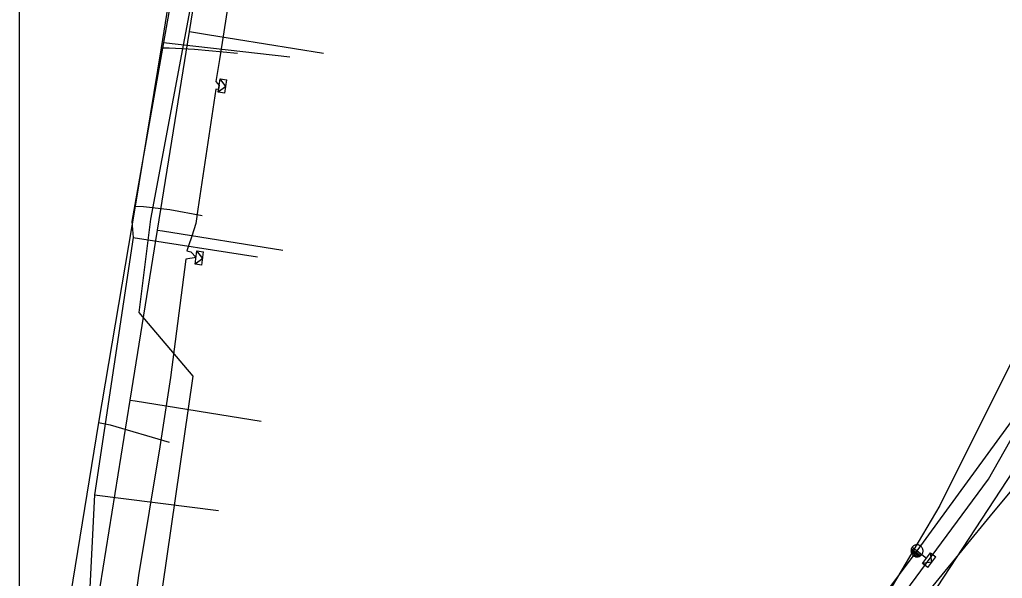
# Model space of a CAD drawing. Extents: x -596024 to -594475, y -1163820 to -1161957.
# Drawn here: x -596024.4 to -595973.2, y -1162981.4 to -1162952.3 of the extents above; entities that cross this region are included whole.
import ezdxf

# ---------------------------------------------------------------- set-up
doc = ezdxf.new("R2010")
doc.units = 0
for name, color, linetype in [('13', 7, 'Continuous'), ('31', 7, 'Continuous'), ('Vrstva 13', 7, 'Continuous'), ('Vrstva 16', 7, 'Continuous'), ('Vrstva 25', 7, 'Continuous'), ('Vrstva 42', 7, 'Continuous'), ('Vrstva 43', 7, 'Continuous'), ('Vrstva 51', 7, 'Continuous'), ('Vrstva 55', 7, 'Continuous'), ('Vrstva 63', 7, 'Continuous'), ('Vrstva 9', 7, 'Continuous')]:
    doc.layers.add(name, color=color, linetype=linetype)

# ---------------------------------------------------------------- blocks, each defined once
blk = doc.blocks.new('NN630')
at = {"layer": '31'}
for points in [[(-0.003, -0.7), (-0.703, 0)], [(-0.703, -0.7), (-0.703, 0), (0.697, 0), (0.697, -0.7)], [(-0.003, -0.7), (0.697, 0)], [(-0.703, -0.7), (0.697, -0.7)]]:
    blk.add_lwpolyline(points, dxfattribs=at)
blk = doc.blocks.new('NN440')
at = {"layer": '13'}
for points in [[(-0.631, 0), (0.629, 0)], [(0.631, -0.004), (0.627, 0.062), (0.617, 0.127), (0.6, 0.191), (0.577, 0.252), (0.547, 0.311), (0.511, 0.366), (0.469, 0.417), (0.423, 0.464), (0.371, 0.505), (0.316, 0.542), (0.257, 0.571), (0.196, 0.595), (0.132, 0.612), (0.067, 0.622), (0.001, 0.626), (-0.065, 0.622), (-0.13, 0.612), (-0.194, 0.595), (-0.255, 0.571), (-0.314, 0.542), (-0.369, 0.505), (-0.42, 0.464), (-0.467, 0.417), (-0.509, 0.366), (-0.544, 0.311), (-0.574, 0.252), (-0.598, 0.191), (-0.615, 0.127), (-0.626, 0.062), (-0.629, -0.004), (-0.626, -0.07), (-0.615, -0.135), (-0.598, -0.199), (-0.574, -0.26), (-0.544, -0.319), (-0.509, -0.374), (-0.467, -0.426), (-0.42, -0.472), (-0.369, -0.514), (-0.314, -0.55), (-0.255, -0.58), (-0.194, -0.603), (-0.13, -0.62), (-0.065, -0.631), (0.001, -0.634), (0.067, -0.631), (0.132, -0.62), (0.196, -0.603), (0.257, -0.58), (0.316, -0.55), (0.371, -0.514), (0.423, -0.472), (0.469, -0.426), (0.511, -0.374), (0.547, -0.319), (0.577, -0.26), (0.6, -0.199), (0.617, -0.135), (0.627, -0.07), (0.631, -0.004)], [(-0.601, -0.177), (0.57, -0.177)], [(-0.513, -0.325), (0.501, -0.325)], [(-0.375, -0.473), (0.353, -0.473)]]:
    blk.add_lwpolyline(points, dxfattribs=at)

msp = doc.modelspace()

# ---------------------------------------------------------------- linework, layer by layer
at = {"layer": 'Vrstva 13'}
for points in [[(-596022.777, -1162997.751), (-596022.415, -1162995.418), (-596018.66, -1162972.098), (-596017.235, -1162963.249), (-596015.572, -1162952.918), (-596013.822, -1162942.049), (-596011.907, -1162930.158), (-596011.481, -1162927.516), (-596010.378, -1162920.665), (-596009.524, -1162915.36), (-596008.729, -1162910.422), (-596005.829, -1162892.382), (-596004.791, -1162890.77)], [(-596015.572, -1162952.918), (-596014.634, -1162953.069), (-596008.602, -1162954.04)], [(-596017.235, -1162963.249), (-596016.985, -1162963.289), (-596010.714, -1162964.299)], [(-596018.66, -1162972.098), (-596018.407, -1162972.139), (-596011.844, -1162973.196)]]:
    msp.add_lwpolyline(points, dxfattribs=at)
at = {"layer": 'Vrstva 16'}
for points in [[(-596004.01, -1162901.79), (-596007.94, -1162912.85), (-596008.01, -1162913.05), (-596008.27, -1162913.72), (-596009.29, -1162918.22), (-596009.89, -1162921.45), (-596010.25, -1162923.47), (-596012.26, -1162933.48), (-596013.37, -1162935.57), (-596014.34, -1162937.31), (-596015.52, -1162944.21), (-596017.05, -1162953.76), (-596018.4, -1162962), (-596020.32, -1162973.27), (-596022.13, -1162984.46), (-596022.3, -1162985.53), (-596023.49, -1162993.99), (-596019.98, -1162994.58), (-596020, -1162995.02)], [(-596017.05, -1162953.76), (-596016.64, -1162953.76), (-596015.31, -1162953.84), (-596013.08, -1162954.04)], [(-595982.75, -1163001.77), (-595982.88, -1162991.38), (-595972.32, -1162975.27), (-595958.95, -1162954.17)], [(-596018.4, -1162962), (-596017.97, -1162962.02), (-596016.59, -1162962.18), (-596014.91, -1162962.49)], [(-596020.32, -1162973.27), (-596019.71, -1162973.39), (-596016.64, -1162974.28)]]:
    msp.add_lwpolyline(points, dxfattribs=at)
at = {"layer": 'Vrstva 25'}
for p, q in [((-596015.213, -1162943.723), (-596016.935, -1162953.496)), ((-596016.935, -1162953.496), (-596018.584, -1162962.799)), ((-596016.935, -1162953.496), (-596010.34, -1162954.235)), ((-596018.584, -1162962.799), (-596018.503, -1162963.632)), ((-596018.503, -1162963.632), (-596020.528, -1162977.036)), ((-596018.503, -1162963.632), (-596012.038, -1162964.648)), ((-595970.675, -1162965.911), (-595976.499, -1162977.581)), ((-596020.528, -1162977.036), (-596020.944, -1162985.706)), ((-596020.528, -1162977.036), (-596014.063, -1162977.838)), ((-595976.499, -1162977.581), (-595980.271, -1162983.953))]:
    msp.add_line(p, q, dxfattribs=at)
at = {"layer": 'Vrstva 42'}
for points in [[(-596007.77, -1162922.41), (-596009.279, -1162929.535), (-596010.186, -1162933.754), (-596010.466, -1162934.622), (-596010.495, -1162934.858), (-596010.33, -1162935.112), (-596010.553, -1162935.244), (-596011.442, -1162939.492), (-596012.356, -1162944.186), (-596012.524, -1162945.078), (-596012.949, -1162947.58), (-596013.864, -1162953.488), (-596014.016, -1162954.371), (-596014.204, -1162955.516), (-596014.027, -1162955.726), (-596014.057, -1162955.94), (-596014.195, -1162955.919), (-596015.148, -1162962.155), (-596015.247, -1162962.915), (-596015.454, -1162963.569), (-596015.624, -1162964.063), (-596015.72, -1162964.322), (-596015.498, -1162964.38), (-596015.232, -1162964.68)], [(-596015.232, -1162964.68), (-596015.765, -1162964.759), (-596016.567, -1162970.919), (-596017.123, -1162974.532), (-596018.226, -1162981.231), (-596019.752, -1162992.51), (-596019.592, -1162992.977), (-596015.158, -1162993.988), (-596006.979, -1162995.573), (-596006.589, -1162995.223), (-596006.385, -1162995.262), (-596006.58, -1162995.669), (-596003.02, -1162996.685), (-596000.348, -1162997.303), (-596000.148, -1162998.804), (-596000.784, -1163005.276), (-596000.864, -1163005.403), (-596002.908, -1163005.337), (-596003.833, -1163005.526), (-596005.974, -1163005.749), (-596006.411, -1163006.387), (-596006.066, -1163008.253), (-596005.338, -1163011.699)], [(-595977.679, -1162979.94), (-595977.182, -1162980.318)]]:
    msp.add_lwpolyline(points, dxfattribs=at)
at = {"layer": 'Vrstva 51'}
msp.add_lwpolyline([(-595997.05, -1163005.887), (-595995.26, -1163003.49), (-595977.679, -1162979.94), (-595958.057, -1162953.079)], dxfattribs=at)
at = {"layer": 'Vrstva 55'}
for points in [[(-595993.737, -1163007.36), (-595991.896, -1163007.08), (-595991.68, -1162999.83), (-596000.4, -1162997.68), (-596012.68, -1162994.73), (-596018.57, -1162992.95), (-596015.38, -1162970.85), (-596018.2, -1162967.54), (-596017.59, -1162962.68), (-596013.46, -1162940.69), (-596008.27, -1162917.84), (-596004.5, -1162911.68)], [(-595993.737, -1163007.36), (-595991.896, -1163007.08), (-595991.5, -1162998.45), (-595983.55, -1162988.2), (-595980.336, -1162984.884), (-595980.889, -1162984.429), (-595980.07, -1162984.16), (-595978.56, -1162982.44), (-595973.95, -1162976.21), (-595968.85, -1162967.21), (-595970.45, -1162967.096), (-595968.89, -1162967.14), (-595967.82, -1162965.62), (-595964.9, -1162957.03), (-595963.518, -1162950.624), (-595959.172, -1162950.465)]]:
    msp.add_lwpolyline(points, dxfattribs=at)
at = {"layer": 'Vrstva 63'}
msp.add_lwpolyline([(-594475.47, -1163820.23), (-596024.42, -1163820.23), (-596024.42, -1161956.88), (-594475.47, -1161956.88)], close=True, dxfattribs=at)
at = {"layer": 'Vrstva 9'}
for points in [[(-595955.755, -1162956.334), (-595956.625, -1162957.381), (-595966.771, -1162969.584), (-595973.873, -1162978.127)], [(-595973.873, -1162978.127), (-595977.873, -1162983.01), (-595993.76, -1163002.404)]]:
    msp.add_lwpolyline(points, dxfattribs=at)

# ---------------------------------------------------------------- block references
at = {"layer": 'Vrstva 43'}
for name, p, xscale, yscale, rotation in [('NN630', (-596014.027, -1162955.726), 0.5, 0.5000000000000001, 81), ('NN630', (-596015.232, -1162964.68), 0.5000000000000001, 0.5000000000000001, 82), ('NN440', (-595977.679, -1162979.941), 0.5, 0.5, -37), ('NN630', (-595977.182, -1162980.318), 0.5, 0.5, 53)]:
    msp.add_blockref(name, p, dxfattribs=dict(at, xscale=xscale, yscale=yscale, rotation=rotation))

doc.saveas('drawing.dxf')
